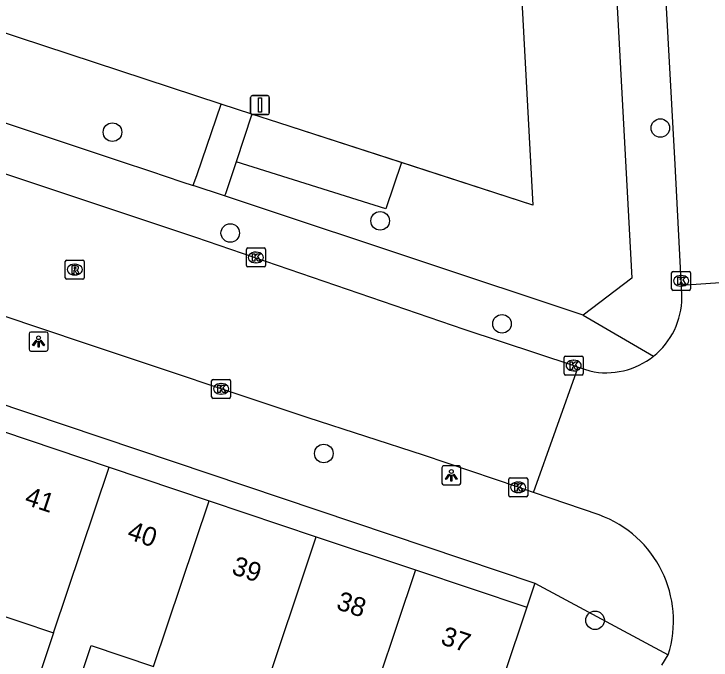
# Model space of a CAD drawing. Extents: x 158087 to 159494, y 382905 to 383981.
# Drawn here: x 158707.31 to 158744.04, y 383393.36 to 383427.38 of the extents above; entities that cross this region are included whole.
import ezdxf

# ---------------------------------------------------------------- set-up
doc = ezdxf.new("R2010")
doc.units = 0
for name, color, linetype in [('IMGEO_Boom', 7, 'Continuous'), ('IMGEO_Groenvoorziening', 7, 'Continuous'), ('IMGEO_Hek', 7, 'Continuous'), ('IMGEO_Kolk', 7, 'Continuous'), ('IMGEO_Lichtpunt', 7, 'Continuous'), ('IMGEO_Pand', 7, 'Continuous'), ('IMGEO_Pand_nummerreeks', 7, 'Continuous'), ('IMGEO_Rijbaan_lokaal_open', 7, 'Continuous'), ('IMGEO_Rioolput', 7, 'Continuous'), ('IMGEO_Verkeersbordpaal', 7, 'Continuous'), ('IMGEO_Voetpad_halfverhard', 7, 'Continuous'), ('IMGEO_Voetpad_open', 7, 'Continuous')]:
    doc.layers.add(name, color=color, linetype=linetype)

msp = doc.modelspace()

# ---------------------------------------------------------------- linework, layer by layer
at = {"layer": 'IMGEO_Boom'}
for centre in [(158712.497, 383421.155), (158741.362, 383421.372), (158726.6, 383416.485), (158718.702, 383415.846), (158733.022, 383411.063), (158723.631, 383404.236), (158737.924, 383395.456)]:
    msp.add_circle(centre, 0.489, dxfattribs=at)
at = {"layer": 'IMGEO_Groenvoorziening'}
for points in [[(158730.202, 383501.168), (158730.631, 383492.144), (158730.95, 383485.444), (158733.043, 383446.788), (158734.075, 383427.729), (158734.64, 383417.304), (158727.718, 383419.553)], [(158718.224, 383422.637), (158687.459, 383432.748), (158687.027, 383441.888), (158686.843, 383445.786)], [(158727.718, 383419.553), (158721.269, 383421.648), (158719.842, 383422.111)], [(158727.718, 383419.553), (158726.899, 383417.124), (158719.007, 383419.598)]]:
    msp.add_lwpolyline(points, dxfattribs=at)
at = {"layer": 'IMGEO_Hek'}
msp.add_lwpolyline([(158721.882, 383536.526), (158722.472, 383536.99), (158728.916, 383528.2), (158730.109, 383503.121), (158730.202, 383501.168), (158730.631, 383492.144), (158730.95, 383485.444), (158733.043, 383446.788), (158734.075, 383427.729), (158734.64, 383417.304), (158721.269, 383421.648), (158719.842, 383422.111), (158718.224, 383422.637), (158687.459, 383432.748), (158686.843, 383445.786), (158684.731, 383490.506), (158683.965, 383506.714), (158692.273, 383513.247), (158691.131, 383514.699)], dxfattribs=at)
at = {"layer": 'IMGEO_Kolk'}
for p, q in [((158719.555, 383414.132), (158719.555, 383414.984)), ((158719.63, 383415.058), (158720.482, 383415.058)), ((158720.556, 383414.984), (158720.556, 383414.132)), ((158720.043, 383414.838), (158720.068, 383414.838)), ((158720.066, 383414.278), (158720.041, 383414.278)), ((158720.482, 383414.058), (158719.63, 383414.058)), ((158741.959, 383412.901), (158741.959, 383413.753)), ((158742.034, 383413.827), (158742.886, 383413.827)), ((158742.447, 383413.607), (158742.472, 383413.607)), ((158742.96, 383413.753), (158742.96, 383412.901)), ((158742.886, 383412.827), (158742.034, 383412.827)), ((158742.47, 383413.047), (158742.445, 383413.047)), ((158736.296, 383408.442), (158736.296, 383409.294)), ((158736.371, 383409.368), (158737.223, 383409.368)), ((158736.784, 383409.148), (158736.809, 383409.148)), ((158737.297, 383409.294), (158737.297, 383408.442)), ((158737.223, 383408.368), (158736.371, 383408.368)), ((158736.807, 383408.588), (158736.782, 383408.588)), ((158717.723, 383407.215), (158717.723, 383408.067)), ((158717.798, 383408.141), (158718.65, 383408.141)), ((158718.724, 383408.067), (158718.724, 383407.215)), ((158718.211, 383407.921), (158718.236, 383407.921)), ((158718.234, 383407.361), (158718.209, 383407.361)), ((158718.65, 383407.141), (158717.798, 383407.141)), ((158733.375, 383402.03), (158733.375, 383402.882)), ((158733.45, 383402.956), (158734.302, 383402.956)), ((158734.376, 383402.882), (158734.376, 383402.03)), ((158733.863, 383402.736), (158733.888, 383402.736)), ((158733.886, 383402.176), (158733.861, 383402.176)), ((158734.302, 383401.956), (158733.45, 383401.956))]:
    msp.add_line(p, q, dxfattribs=at)
for points in [[(158719.555, 383414.132), (158719.555, 383414.984)], [(158719.63, 383415.058), (158720.482, 383415.058)], [(158720.556, 383414.984), (158720.556, 383414.132)], [(158719.876, 383414.758), (158719.999, 383414.758), (158719.999, 383414.607), (158720.129, 383414.758), (158720.293, 383414.758), (158720.147, 383414.607), (158720.3, 383414.358), (158720.148, 383414.358), (158720.063, 383414.522), (158719.999, 383414.455), (158719.999, 383414.358), (158719.876, 383414.358), (158719.876, 383414.758)], [(158720.482, 383414.058), (158719.63, 383414.058)], [(158741.959, 383412.901), (158741.959, 383413.753)], [(158742.034, 383413.827), (158742.886, 383413.827)], [(158742.28, 383413.527), (158742.403, 383413.527), (158742.403, 383413.376), (158742.533, 383413.527), (158742.697, 383413.527), (158742.551, 383413.376), (158742.704, 383413.127), (158742.552, 383413.127), (158742.467, 383413.291), (158742.403, 383413.224), (158742.403, 383413.127), (158742.28, 383413.127), (158742.28, 383413.527)], [(158742.96, 383413.753), (158742.96, 383412.901)], [(158742.886, 383412.827), (158742.034, 383412.827)], [(158736.296, 383408.442), (158736.296, 383409.294)], [(158736.371, 383409.368), (158737.223, 383409.368)], [(158736.617, 383409.068), (158736.74, 383409.068), (158736.74, 383408.917), (158736.87, 383409.068), (158737.034, 383409.068), (158736.888, 383408.917), (158737.041, 383408.668), (158736.889, 383408.668), (158736.804, 383408.832), (158736.74, 383408.765), (158736.74, 383408.668), (158736.617, 383408.668), (158736.617, 383409.068)], [(158737.297, 383409.294), (158737.297, 383408.442)], [(158737.223, 383408.368), (158736.371, 383408.368)], [(158717.723, 383407.215), (158717.723, 383408.067)], [(158717.798, 383408.141), (158718.65, 383408.141)], [(158718.724, 383408.067), (158718.724, 383407.215)], [(158718.044, 383407.841), (158718.167, 383407.841), (158718.167, 383407.69), (158718.297, 383407.841), (158718.461, 383407.841), (158718.315, 383407.69), (158718.468, 383407.441), (158718.316, 383407.441), (158718.231, 383407.605), (158718.167, 383407.538), (158718.167, 383407.441), (158718.044, 383407.441), (158718.044, 383407.841)], [(158718.65, 383407.141), (158717.798, 383407.141)], [(158733.375, 383402.03), (158733.375, 383402.882)], [(158733.45, 383402.956), (158734.302, 383402.956)], [(158734.376, 383402.882), (158734.376, 383402.03)], [(158733.696, 383402.656), (158733.819, 383402.656), (158733.819, 383402.505), (158733.949, 383402.656), (158734.113, 383402.656), (158733.967, 383402.505), (158734.12, 383402.256), (158733.968, 383402.256), (158733.883, 383402.42), (158733.819, 383402.353), (158733.819, 383402.256), (158733.696, 383402.256), (158733.696, 383402.656)], [(158734.302, 383401.956), (158733.45, 383401.956)]]:
    msp.add_lwpolyline(points, dxfattribs=at)
for centre, start, end in [((158719.632, 383414.982), 91.552, 178.448), ((158719.632, 383414.982), 91.552, 178.448), ((158720.48, 383414.982), 1.552, 88.448), ((158720.48, 383414.982), 1.552, 88.448), ((158719.632, 383414.134), 181.552, 268.448), ((158719.632, 383414.134), 181.552, 268.448), ((158720.48, 383414.134), 271.552, 358.448), ((158720.48, 383414.134), 271.552, 358.448), ((158742.036, 383413.751), 91.552, 178.448), ((158742.036, 383413.751), 91.552, 178.448), ((158742.884, 383413.751), 1.552, 88.448), ((158742.884, 383413.751), 1.552, 88.448), ((158742.036, 383412.903), 181.552, 268.448), ((158742.036, 383412.903), 181.552, 268.448), ((158742.884, 383412.903), 271.552, 358.448), ((158742.884, 383412.903), 271.552, 358.448), ((158736.373, 383409.292), 91.552, 178.448), ((158736.373, 383409.292), 91.552, 178.448), ((158737.221, 383409.292), 1.552, 88.448), ((158737.221, 383409.292), 1.552, 88.448), ((158736.373, 383408.444), 181.552, 268.448), ((158736.373, 383408.444), 181.552, 268.448), ((158737.221, 383408.444), 271.552, 358.448), ((158737.221, 383408.444), 271.552, 358.448), ((158717.8, 383408.065), 91.552, 178.448), ((158717.8, 383408.065), 91.552, 178.448), ((158718.648, 383408.065), 1.552, 88.448), ((158718.648, 383408.065), 1.552, 88.448), ((158717.8, 383407.217), 181.552, 268.448), ((158717.8, 383407.217), 181.552, 268.448), ((158718.648, 383407.217), 271.552, 358.448), ((158718.648, 383407.217), 271.552, 358.448), ((158733.452, 383402.88), 91.552, 178.448), ((158733.452, 383402.88), 91.552, 178.448), ((158734.3, 383402.88), 1.552, 88.448), ((158734.3, 383402.88), 1.552, 88.448), ((158733.452, 383402.032), 181.552, 268.448), ((158733.452, 383402.032), 181.552, 268.448), ((158734.3, 383402.032), 271.552, 358.448), ((158734.3, 383402.032), 271.552, 358.448)]:
    msp.add_arc(centre, 0.0765, start, end, dxfattribs=at)
for centre, major_axis, ratio, start_param, end_param in [((158720.042, 383414.558), (-0.387, 0.002), 0.722429, 4.712389, 7.853982), ((158720.067, 383414.558), (-0.39, 0.002), 0.717154, 1.570796, 4.712389), ((158742.446, 383413.327), (-0.387, 0.002), 0.722429, 4.712389, 7.853982), ((158742.471, 383413.327), (-0.39, 0.002), 0.717154, 1.570796, 4.712389), ((158736.783, 383408.868), (-0.387, 0.002), 0.722429, 4.712389, 7.853982), ((158736.808, 383408.868), (-0.39, 0.002), 0.717154, 1.570796, 4.712389), ((158718.21, 383407.641), (-0.387, 0.002), 0.722429, 4.712389, 7.853982), ((158718.235, 383407.641), (-0.39, 0.002), 0.717154, 1.570796, 4.712389), ((158733.862, 383402.456), (-0.387, 0.002), 0.722429, 4.712389, 7.853982), ((158733.887, 383402.456), (-0.39, 0.002), 0.717154, 1.570796, 4.712389)]:
    msp.add_ellipse(centre, major_axis=major_axis, ratio=ratio, start_param=start_param, end_param=end_param, dxfattribs=at)
at = {"layer": 'IMGEO_Lichtpunt'}
for p, q in [((158708.105, 383410.533), (158708.105, 383409.726)), ((158708.105, 383410.533), (158708.105, 383409.726)), ((158709.007, 383410.628), (158708.199, 383410.628)), ((158709.007, 383410.628), (158708.199, 383410.628)), ((158709.101, 383409.726), (158709.101, 383410.533)), ((158709.101, 383409.726), (158709.101, 383410.533)), ((158708.199, 383409.632), (158709.007, 383409.632)), ((158708.199, 383409.632), (158709.007, 383409.632)), ((158730.755, 383403.584), (158729.947, 383403.584)), ((158730.755, 383403.584), (158729.947, 383403.584)), ((158729.853, 383403.489), (158729.853, 383402.682)), ((158729.853, 383403.489), (158729.853, 383402.682)), ((158730.849, 383402.682), (158730.849, 383403.489)), ((158730.849, 383402.682), (158730.849, 383403.489)), ((158729.947, 383402.588), (158730.755, 383402.588)), ((158729.947, 383402.588), (158730.755, 383402.588))]:
    msp.add_line(p, q, dxfattribs=at)
for points in [[(158708.479, 383410.197), (158708.518, 383410.169), (158708.33, 383409.907), (158708.292, 383409.934), (158708.479, 383410.197)], [(158708.691, 383410.169), (158708.729, 383410.196), (158708.916, 383409.934), (158708.877, 383409.906), (158708.691, 383410.169)], [(158708.581, 383410.149), (158708.628, 383410.149), (158708.628, 383409.827), (158708.581, 383409.827), (158708.581, 383410.149)], [(158730.227, 383403.153), (158730.266, 383403.125), (158730.078, 383402.863), (158730.04, 383402.89), (158730.227, 383403.153)], [(158730.329, 383403.105), (158730.376, 383403.105), (158730.376, 383402.783), (158730.329, 383402.783), (158730.329, 383403.105)], [(158730.439, 383403.125), (158730.477, 383403.152), (158730.664, 383402.89), (158730.625, 383402.862), (158730.439, 383403.125)]]:
    msp.add_lwpolyline(points, dxfattribs=at)
for centre in [(158708.604, 383410.331), (158730.352, 383403.287)]:
    msp.add_circle(centre, 0.0994, dxfattribs=at)
for centre, start, end in [((158708.199, 383410.533), 90, 180), ((158708.199, 383410.533), 90, 180), ((158709.007, 383410.533), 0, 90), ((158709.007, 383410.533), 0, 90), ((158708.199, 383409.726), 180, 270), ((158708.199, 383409.726), 180, 270), ((158709.007, 383409.726), 270, 0), ((158709.007, 383409.726), 270, 360), ((158729.947, 383403.489), 90, 180), ((158729.947, 383403.489), 90, 180), ((158730.755, 383403.489), 0, 90), ((158730.755, 383403.489), 0, 90), ((158729.947, 383402.682), 180, 270), ((158729.947, 383402.682), 180, 270), ((158730.755, 383402.682), 270, 0), ((158730.755, 383402.682), 270, 360)]:
    msp.add_arc(centre, 0.0946, start, end, dxfattribs=at)
at = {"layer": 'IMGEO_Pand'}
for points in [[(158706.696, 383405.406), (158712.322, 383403.519)], [(158709.394, 383394.794), (158712.322, 383403.519)], [(158712.322, 383403.519), (158717.589, 383401.752)], [(158714.662, 383393.027), (158717.589, 383401.752)], [(158717.589, 383401.752), (158723.238, 383399.857)], [(158720.31, 383391.132), (158723.238, 383399.857)], [(158723.238, 383399.857), (158728.464, 383398.104)], [(158728.464, 383398.104), (158725.536, 383389.379)], [(158728.464, 383398.104), (158734.321, 383396.139)], [(158703.769, 383396.681), (158703.978, 383396.611), (158703.375, 383394.814), (158705.224, 383394.194), (158705.826, 383395.991), (158709.394, 383394.794)], [(158734.321, 383396.139), (158730.739, 383385.462)], [(158709.394, 383394.794), (158708.759, 383392.902), (158710.743, 383392.236), (158711.378, 383394.128), (158714.662, 383393.027)]]:
    msp.add_lwpolyline(points, dxfattribs=at)
at = {"layer": 'IMGEO_Rijbaan_lokaal_open'}
for points in [[(158742.485, 383413.101), (158742.461, 383413.327), (158742.139, 383419.461), (158741.059, 383439.167), (158739.997, 383458.525), (158739.632, 383465.14)], [(158686.671, 383425.676), (158694.732, 383422.99), (158716.872, 383415.626), (158731.016, 383410.789), (158736.798, 383408.867), (158737.026, 383408.781)], [(158734.684, 383402.18), (158733.877, 383402.457), (158728.876, 383404.157), (158722.805, 383406.108), (158711.026, 383410.052), (158700.076, 383413.709), (158690.458, 383417.063), (158685.573, 383418.716), (158681.746, 383420.016), (158679.978, 383420.904), (158673.716, 383425.102)], [(158742.485, 383413.101), (158748.102, 383413.492)], [(158742.501, 383412.454), (158742.485, 383413.101)], [(158734.684, 383402.18), (158737.026, 383408.781)], [(158737.026, 383408.781), (158737.656, 383408.582)], [(158738.14, 383401), (158734.684, 383402.18)], [(158741.44, 383393.092), (158741.78, 383393.634)]]:
    msp.add_lwpolyline(points, dxfattribs=at)
for centre, radius, start, end in [((158738.51, 383412.478), 3.991, 308.6541, 359.6623), ((158738.515, 383412.471), 3.983, 257.5458, 308.6584), ((158736.121, 383395.42), 5.934, 342.4834, 70.1103)]:
    msp.add_arc(centre, radius, start, end, dxfattribs=at)
at = {"layer": 'IMGEO_Rioolput'}
for p, q in [((158710.011, 383413.493), (158710.011, 383414.345)), ((158710.086, 383414.419), (158710.938, 383414.419)), ((158711.012, 383414.345), (158711.012, 383413.493)), ((158710.499, 383414.199), (158710.524, 383414.199)), ((158710.522, 383413.639), (158710.497, 383413.639)), ((158710.938, 383413.419), (158710.086, 383413.419))]:
    msp.add_line(p, q, dxfattribs=at)
for points in [[(158710.011, 383413.493), (158710.011, 383414.345)], [(158710.086, 383414.419), (158710.938, 383414.419)], [(158711.012, 383414.345), (158711.012, 383413.493)], [(158710.6, 383414.117), (158710.348, 383414.119), (158710.348, 383413.719)], [(158710.348, 383413.719), (158710.472, 383413.719), (158710.472, 383413.881), (158710.483, 383413.881)], [(158710.526, 383414.038), (158710.472, 383414.038), (158710.472, 383413.957)], [(158710.472, 383413.957), (158710.524, 383413.957)], [(158710.53, 383413.852), (158710.601, 383413.719), (158710.741, 383413.719), (158710.676, 383413.845)], [(158710.938, 383413.419), (158710.086, 383413.419)]]:
    msp.add_lwpolyline(points, dxfattribs=at)
for centre, radius, start, end in [((158710.088, 383414.343), 0.0765, 91.552, 178.448), ((158710.088, 383414.343), 0.0765, 91.552, 178.448), ((158710.936, 383414.343), 0.0765, 1.552, 88.448), ((158710.936, 383414.343), 0.0765, 1.552, 88.448), ((158710.482, 383413.828), 0.0533, 26.0293, 88.6989), ((158710.508, 383414.146), 0.19, 274.7715, 282.9687), ((158710.532, 383413.942), 0.0964, 77.0061, 93.1865), ((158710.546, 383413.999), 0.0378, 276.6634, 79.6772), ((158710.599, 383414.007), 0.109, 350.3612, 89.416), ((158710.597, 383414.007), 0.112, 277.5842, 350.9817), ((158710.581, 383413.792), 0.108, 29.5134, 73.7905), ((158710.088, 383413.495), 0.0765, 181.552, 268.448), ((158710.088, 383413.495), 0.0765, 181.552, 268.448), ((158710.936, 383413.495), 0.0765, 271.552, 358.448), ((158710.936, 383413.495), 0.0765, 271.552, 358.448)]:
    msp.add_arc(centre, radius, start, end, dxfattribs=at)
for centre, major_axis, ratio, start_param, end_param in [((158710.498, 383413.919), (-0.387, 0.002), 0.722429, 4.712389, 7.853982), ((158710.523, 383413.919), (-0.39, 0.002), 0.717154, 1.570796, 4.712389)]:
    msp.add_ellipse(centre, major_axis=major_axis, ratio=ratio, start_param=start_param, end_param=end_param, dxfattribs=at)
at = {"layer": 'IMGEO_Verkeersbordpaal'}
for p, q in [((158719.872, 383423.081), (158720.662, 383423.081)), ((158720.662, 383423.081), (158719.872, 383423.081)), ((158719.772, 383422.181), (158719.772, 383422.981)), ((158719.772, 383422.981), (158719.772, 383422.181)), ((158720.762, 383422.981), (158720.762, 383422.181)), ((158720.762, 383422.181), (158720.762, 383422.981)), ((158720.662, 383422.081), (158719.872, 383422.081)), ((158719.872, 383422.081), (158720.662, 383422.081))]:
    msp.add_line(p, q, dxfattribs=at)
msp.add_lwpolyline([(158720.192, 383422.956), (158720.342, 383422.956), (158720.342, 383422.206), (158720.192, 383422.206), (158720.192, 383422.956)], dxfattribs=at)
for centre, start, end in [((158719.872, 383422.981), 90, 180), ((158719.872, 383422.981), 90, 180), ((158720.662, 383422.981), 0, 90), ((158720.662, 383422.981), 360, 90), ((158719.872, 383422.181), 180, 270), ((158719.872, 383422.181), 180, 270), ((158720.662, 383422.181), 270, 0), ((158720.662, 383422.181), 270, 0)]:
    msp.add_arc(centre, 0.1, start, end, dxfattribs=at)
at = {"layer": 'IMGEO_Voetpad_halfverhard'}
for points in [[(158716.751, 383418.346), (158716.79, 383418.46), (158716.952, 383418.933), (158718.224, 383422.637)], [(158719.842, 383422.111), (158718.224, 383422.637)], [(158719.842, 383422.111), (158719.007, 383419.598)], [(158719.007, 383419.598), (158718.603, 383418.382), (158718.444, 383417.909), (158718.406, 383417.796)]]:
    msp.add_lwpolyline(points, dxfattribs=at)
at = {"layer": 'IMGEO_Voetpad_open'}
for points in [[(158732.658, 383546.796), (158733.498, 383531.232), (158735.184, 383500), (158735.595, 383492.384), (158738.048, 383446.939), (158739.854, 383413.473), (158737.292, 383411.519)], [(158686.002, 383428.62), (158693.66, 383426.033), (158712.903, 383419.625), (158714.496, 383419.095), (158716.157, 383418.543), (158716.751, 383418.346)], [(158718.406, 383417.796), (158716.751, 383418.346)], [(158737.292, 383411.519), (158719.831, 383417.322), (158718.406, 383417.796)], [(158685.183, 383414.057), (158734.748, 383397.404)], [(158737.292, 383411.519), (158741.003, 383409.361)], [(158734.748, 383397.404), (158734.321, 383396.139)], [(158734.748, 383397.404), (158741.78, 383393.634)]]:
    msp.add_lwpolyline(points, dxfattribs=at)

# ---------------------------------------------------------------- texts
at = {"layer": 'IMGEO_Pand_nummerreeks'}
for s, rotation, p in [('41', 341.4534, (158707.816, 383401.571)), ('40', 341.4534, (158713.219, 383399.758)), ('39', 341.4555, (158718.724, 383397.912)), ('38', 341.4555, (158724.235, 383396.063)), ('37', 341.4555, (158729.74, 383394.216))]:
    msp.add_text(s, height=1, rotation=rotation, dxfattribs=at).set_placement(p)

doc.saveas('drawing.dxf')
